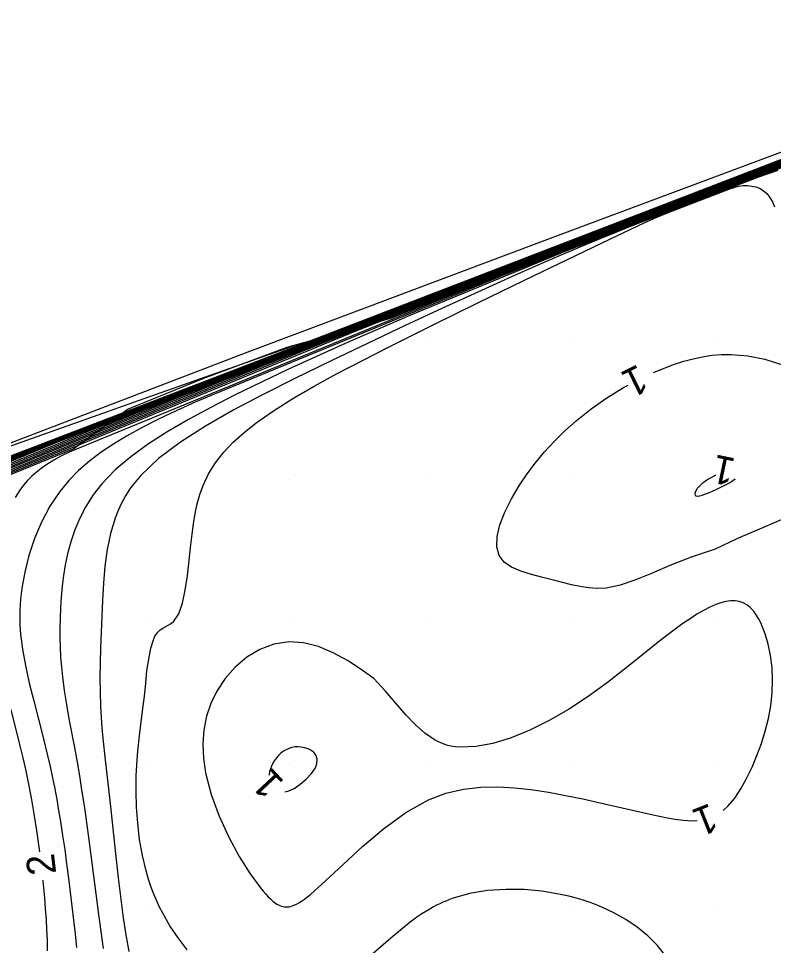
# Model space of a CAD drawing. Extents: x 2602990 to 2605851, y 618069 to 619180.
# Drawn here: x 2603451 to 2603504.1, y 618717.2 to 618782.4 of the extents above; entities that cross this region are included whole.
import ezdxf

# ---------------------------------------------------------------- set-up
doc = ezdxf.new("R2010")
doc.units = 0
for name, color, linetype in [('DTM Contours Major', 7, 'Continuous'), ('DTM Contours Major Text', 7, 'Continuous'), ('DTM Contours Minor', 7, 'Continuous'), ('DTM Contours Minor Text', 7, 'Continuous'), ('Exist DTM QL2 LIDAR Elevation Point', 7, 'Continuous')]:
    doc.layers.add(name, color=color, linetype=linetype)

msp = doc.modelspace()

# ---------------------------------------------------------------- linework, layer by layer
at = {"layer": 'DTM Contours Major'}
for points in [[(2603531.025, 618782.41), (2603518.35, 618777.505), (2603466.963, 618757.715), (2603454.287, 618752.858), (2603450.626, 618751.439), (2603438.853, 618746.595), (2603437.893, 618746.036)], [(2603509.528, 618773.834), (2603485.681, 618764.65), (2603480.456, 618762.553), (2603454.531, 618751.888), (2603453.99, 618751.65), (2603453.447, 618751.341), (2603452.958, 618751.034), (2603452.56, 618750.757), (2603452.198, 618750.476), (2603451.87, 618750.186), (2603451.571, 618749.884), (2603451.301, 618749.568), (2603451.055, 618749.233), (2603450.731, 618748.698)], [(2603470.621, 618759.47), (2603460.503, 618755.917), (2603450.787, 618752.471), (2603441.874, 618749.237), (2603434.165, 618746.32), (2603428.061, 618743.829), (2603423.965, 618741.867), (2603423.506, 618741.6), (2603423.111, 618741.347), (2603422.776, 618741.107), (2603422.5, 618740.878), (2603422.278, 618740.656)], [(2603450.425, 618733.788), (2603451.06, 618731.243), (2603451.261, 618730.398), (2603451.466, 618729.473), (2603451.658, 618728.533), (2603451.84, 618727.565), (2603452.033, 618726.442), (2603452.215, 618725.281), (2603452.384, 618724.094), (2603452.425, 618723.773)], [(2603452.66, 618721.787), (2603452.67, 618721.702), (2603452.782, 618720.525), (2603452.843, 618719.767), (2603452.894, 618719.019), (2603452.934, 618718.28), (2603452.965, 618717.545), (2603452.986, 618716.814)]]:
    msp.add_lwpolyline(points, dxfattribs=at)
at = {"layer": 'DTM Contours Minor'}
for points in [[(2603529.034, 618781.876), (2603467.734, 618758.269), (2603446.87, 618750.283)], [(2603526.233, 618780.734), (2603452.342, 618752.277), (2603435.194, 618745.698)], [(2603527.594, 618781.29), (2603469.782, 618759.026), (2603446.648, 618750.122)], [(2603524.897, 618780.187), (2603455.104, 618753.309), (2603438.376, 618746.891)], [(2603523.571, 618779.644), (2603457.575, 618754.229), (2603441.558, 618748.084)], [(2603522.255, 618779.105), (2603459.956, 618755.113), (2603441.715, 618748.12)], [(2603520.947, 618778.569), (2603462.305, 618755.985), (2603444.694, 618749.23)], [(2603519.646, 618778.036), (2603464.64, 618756.853), (2603451.105, 618751.664), (2603447.666, 618750.336)], [(2603517.052, 618776.973), (2603469.285, 618758.577), (2603457.469, 618754.051), (2603453.596, 618752.545), (2603440.679, 618747.231)], [(2603518.066, 618777.251), (2603473.366, 618760.036), (2603468.348, 618758.034), (2603449.551, 618750.302)], [(2603515.773, 618776.448), (2603471.59, 618759.432), (2603460.652, 618755.244), (2603456.543, 618753.641), (2603442.48, 618747.856)], [(2603515.931, 618776.396), (2603476.522, 618761.22), (2603471.257, 618759.115), (2603451.32, 618750.914), (2603448.251, 618749.612)], [(2603514.488, 618775.921), (2603473.897, 618760.289), (2603463.834, 618756.438), (2603459.504, 618754.744), (2603444.274, 618748.479)], [(2603513.797, 618775.542), (2603479.684, 618762.405), (2603474.191, 618760.207), (2603448.772, 618749.751)], [(2603511.658, 618775.599), (2603488.386, 618766.943), (2603467.215, 618758.99), (2603449.196, 618752.095)], [(2603513.2, 618775.393), (2603476.2, 618761.144), (2603467.016, 618757.631), (2603462.438, 618755.834), (2603446.042, 618749.089)], [(2603511.911, 618774.864), (2603478.505, 618761.999), (2603470.198, 618758.824), (2603465.388, 618756.933), (2603447.817, 618749.705)], [(2603511.66, 618774.687), (2603482.866, 618763.598), (2603477.159, 618761.311), (2603469.86, 618759.258), (2603463.991, 618757.084), (2603458.68, 618754.917), (2603454.858, 618752.138), (2603450.141, 618750.198)], [(2603507.457, 618773.004), (2603492.18, 618767.121), (2603488.694, 618765.773), (2603484.767, 618764.206), (2603464.794, 618755.994), (2603463.397, 618755.419), (2603462.059, 618754.814), (2603460.815, 618754.219), (2603459.654, 618753.626), (2603458.565, 618753.025), (2603457.641, 618752.467), (2603456.768, 618751.885), (2603455.951, 618751.27), (2603455.192, 618750.611), (2603454.494, 618749.902), (2603453.86, 618749.133), (2603453.169, 618748.095), (2603452.58, 618746.98), (2603452.088, 618745.817), (2603451.694, 618744.635), (2603451.394, 618743.462), (2603451.187, 618742.325), (2603451.136, 618741.938), (2603451.096, 618741.558), (2603451.067, 618741.183), (2603451.049, 618740.811), (2603451.041, 618740.442), (2603451.044, 618740.074), (2603451.055, 618739.743), (2603451.074, 618739.409), (2603451.102, 618739.073), (2603451.138, 618738.734), (2603451.181, 618738.389), (2603451.233, 618738.038), (2603451.445, 618736.873), (2603451.717, 618735.652), (2603452.028, 618734.391), (2603452.691, 618731.827), (2603453.003, 618730.559), (2603453.183, 618729.768), (2603453.35, 618728.987), (2603453.504, 618728.214), (2603453.647, 618727.446), (2603453.781, 618726.679), (2603453.909, 618725.911), (2603454.063, 618724.922), (2603454.209, 618723.927), (2603454.347, 618722.929), (2603454.479, 618721.929), (2603454.603, 618720.929), (2603454.833, 618718.961), (2603454.938, 618717.998), (2603455.036, 618717.046)], [(2603505.594, 618772.254), (2603492.339, 618767.15), (2603489.499, 618766.04), (2603481.353, 618762.69), (2603478.672, 618761.575), (2603476.067, 618760.46), (2603473.968, 618759.545), (2603471.933, 618758.638), (2603469.963, 618757.735), (2603468.058, 618756.832), (2603466.219, 618755.927), (2603464.448, 618755.015), (2603462.92, 618754.187), (2603461.466, 618753.343), (2603460.109, 618752.477), (2603458.868, 618751.579), (2603457.763, 618750.643), (2603456.816, 618749.661), (2603456.214, 618748.885), (2603455.704, 618748.084), (2603455.278, 618747.263), (2603454.927, 618746.427), (2603454.642, 618745.582), (2603454.414, 618744.732), (2603454.253, 618743.972), (2603454.126, 618743.214), (2603454.03, 618742.456), (2603453.961, 618741.7), (2603453.914, 618740.946), (2603453.886, 618740.193), (2603453.874, 618739.517), (2603453.875, 618738.84), (2603453.891, 618738.159), (2603453.923, 618737.473), (2603453.974, 618736.78), (2603454.046, 618736.076), (2603454.173, 618735.114), (2603454.331, 618734.132), (2603454.509, 618733.135), (2603454.894, 618731.108), (2603455.082, 618730.084), (2603455.249, 618729.112), (2603455.403, 618728.14), (2603455.549, 618727.167), (2603455.687, 618726.194), (2603455.947, 618724.254), (2603456.587, 618719.369), (2603456.914, 618716.977)], [(2603504.423, 618771.712), (2603503.049, 618771.242), (2603494.092, 618767.793), (2603492.535, 618767.174), (2603490.932, 618766.514), (2603489.262, 618765.802), (2603487.527, 618765.049), (2603485.723, 618764.254), (2603483.288, 618763.162), (2603480.76, 618762.007), (2603478.174, 618760.805), (2603475.566, 618759.571), (2603472.968, 618758.32), (2603470.416, 618757.069), (2603468.195, 618755.954), (2603466.083, 618754.842), (2603464.121, 618753.725), (2603462.353, 618752.596), (2603460.823, 618751.445), (2603459.572, 618750.265), (2603459.165, 618749.79), (2603458.804, 618749.306), (2603458.486, 618748.813), (2603458.208, 618748.308), (2603457.967, 618747.789), (2603457.758, 618747.253), (2603457.437, 618746.179), (2603457.206, 618745.052), (2603457.046, 618743.884), (2603456.94, 618742.689), (2603456.87, 618741.481), (2603456.774, 618739.195), (2603456.735, 618738.128), (2603456.707, 618737.075), (2603456.694, 618736.037), (2603456.7, 618735.016), (2603456.732, 618734.012), (2603456.775, 618733.253), (2603456.833, 618732.502), (2603456.902, 618731.753), (2603457.064, 618730.247), (2603457.402, 618727.181), (2603457.782, 618723.66), (2603457.976, 618721.936), (2603458.111, 618720.815), (2603458.256, 618719.695), (2603458.335, 618719.131), (2603458.517, 618717.941), (2603458.726, 618716.754)], [(2603460.763, 618739.237), (2603460.926, 618739.393), (2603461.109, 618739.514), (2603461.506, 618739.722), (2603461.703, 618739.843), (2603461.888, 618740), (2603462.237, 618740.528), (2603462.502, 618741.269), (2603462.702, 618742.176), (2603462.856, 618743.197), (2603462.982, 618744.283), (2603463.098, 618745.384), (2603463.182, 618746.132), (2603463.279, 618746.862), (2603463.397, 618747.571), (2603463.543, 618748.258), (2603463.726, 618748.921), (2603463.954, 618749.558), (2603464.345, 618750.375), (2603464.832, 618751.148), (2603465.411, 618751.885), (2603466.082, 618752.593), (2603466.842, 618753.28), (2603467.69, 618753.952), (2603468.909, 618754.81), (2603470.269, 618755.668), (2603471.766, 618756.536), (2603473.4, 618757.426), (2603475.167, 618758.347), (2603477.067, 618759.312), (2603480.11, 618760.831), (2603483.309, 618762.408), (2603486.535, 618763.98), (2603489.657, 618765.486), (2603492.544, 618766.865), (2603495.065, 618768.054), (2603495.847, 618768.418), (2603496.767, 618768.791), (2603501.039, 618770.436), (2603501.654, 618770.622), (2603501.98, 618770.651), (2603502.291, 618770.651), (2603502.584, 618770.621), (2603502.861, 618770.559), (2603503.119, 618770.462), (2603503.399, 618770.3), (2603503.65, 618770.088), (2603503.867, 618769.827), (2603504.047, 618769.52), (2603504.188, 618769.167)], [(2603495.665, 618757.499), (2603495.947, 618757.628), (2603497.152, 618758.087), (2603497.808, 618758.296), (2603498.463, 618758.472), (2603499.12, 618758.612), (2603499.781, 618758.711), (2603500.45, 618758.768), (2603501.129, 618758.778), (2603502.31, 618758.683), (2603503.501, 618758.444), (2603504.672, 618758.064)], [(2603500, 618745.061), (2603498.308, 618744.496), (2603496.827, 618743.917), (2603495.524, 618743.368), (2603494.363, 618742.892), (2603493.31, 618742.531), (2603492.329, 618742.329), (2603491.705, 618742.299), (2603491.095, 618742.34), (2603490.494, 618742.435), (2603489.9, 618742.568), (2603488.716, 618742.877), (2603487.883, 618743.081), (2603487.076, 618743.284), (2603486.33, 618743.513), (2603485.679, 618743.793), (2603485.158, 618744.152), (2603484.801, 618744.616), (2603484.631, 618745.231), (2603484.655, 618745.964), (2603484.849, 618746.79), (2603485.192, 618747.685), (2603485.66, 618748.622), (2603486.23, 618749.579), (2603486.767, 618750.372), (2603487.358, 618751.156), (2603487.999, 618751.926), (2603488.69, 618752.677), (2603489.428, 618753.405), (2603490.212, 618754.103), (2603491.273, 618754.947), (2603492.392, 618755.729), (2603493.553, 618756.442), (2603493.874, 618756.613)], [(2603500, 618749.215), (2603499.478, 618748.995), (2603499.258, 618748.906), (2603499.067, 618748.837), (2603498.908, 618748.794), (2603498.781, 618748.781), (2603498.679, 618748.805), (2603498.619, 618748.867), (2603498.599, 618748.959), (2603498.619, 618749.076), (2603498.677, 618749.21), (2603498.771, 618749.357), (2603498.946, 618749.556), (2603499.17, 618749.755), (2603499.432, 618749.947), (2603499.721, 618750.124), (2603500.026, 618750.276), (2603500.044, 618750.283)], [(2603501.405, 618749.997), (2603501.257, 618749.875), (2603501.048, 618749.745), (2603500.801, 618749.61), (2603500, 618749.215)], [(2603505.042, 618747.288), (2603503.3, 618746.547), (2603501.57, 618745.819), (2603500, 618745.061)], [(2603500.574, 618726.69), (2603500.921, 618727), (2603501.389, 618727.559), (2603501.822, 618728.21), (2603502.226, 618728.939), (2603502.604, 618729.728), (2603502.947, 618730.541), (2603503.261, 618731.387), (2603503.534, 618732.26), (2603503.759, 618733.15), (2603503.927, 618734.05), (2603504.027, 618734.95), (2603504.055, 618735.856), (2603504.011, 618736.74), (2603503.903, 618737.587), (2603503.74, 618738.384), (2603503.528, 618739.115), (2603503.274, 618739.765), (2603503.096, 618740.128), (2603502.904, 618740.45), (2603502.697, 618740.732), (2603502.475, 618740.969), (2603502.238, 618741.16), (2603501.985, 618741.303), (2603501.706, 618741.398), (2603501.41, 618741.443), (2603501.096, 618741.439), (2603500.763, 618741.39), (2603500.413, 618741.298), (2603500.044, 618741.166), (2603499.627, 618740.981), (2603499.188, 618740.754), (2603498.726, 618740.486), (2603498.242, 618740.178), (2603497.733, 618739.83), (2603497.201, 618739.445), (2603496.114, 618738.609), (2603493.711, 618736.692), (2603492.416, 618735.69), (2603491.073, 618734.712), (2603489.693, 618733.799), (2603488.33, 618733.008), (2603486.969, 618732.333), (2603485.634, 618731.791), (2603484.353, 618731.399), (2603483.151, 618731.174), (2603482.055, 618731.135), (2603481.725, 618731.165), (2603481.408, 618731.217), (2603481.103, 618731.29), (2603480.808, 618731.386), (2603480.523, 618731.504), (2603480.246, 618731.646), (2603479.563, 618732.113), (2603478.903, 618732.711), (2603478.239, 618733.418), (2603476.796, 618735.067), (2603475.964, 618735.964), (2603475.087, 618736.614), (2603474.128, 618737.237), (2603473.114, 618737.786), (2603472.071, 618738.217), (2603471.024, 618738.484), (2603470, 618738.541)], [(2603462.825, 618716.881), (2603462.191, 618717.714), (2603461.616, 618718.575), (2603461.108, 618719.455), (2603460.863, 618719.935), (2603460.64, 618720.419), (2603460.436, 618720.908), (2603460.252, 618721.405), (2603460.086, 618721.909), (2603459.936, 618722.424), (2603459.679, 618723.518), (2603459.486, 618724.643), (2603459.353, 618725.783), (2603459.273, 618726.923), (2603459.241, 618728.048), (2603459.253, 618729.142), (2603459.284, 618729.871), (2603459.332, 618730.586), (2603459.397, 618731.293), (2603459.494, 618732.144), (2603459.722, 618733.86), (2603459.833, 618734.732), (2603459.928, 618735.619), (2603460, 618736.525), (2603460.184, 618737.596), (2603460.283, 618738.099), (2603460.404, 618738.553), (2603460.56, 618738.939), (2603460.763, 618739.237)], [(2603470, 618738.541), (2603468.944, 618738.382), (2603467.95, 618738.014), (2603467.034, 618737.469), (2603466.211, 618736.778), (2603465.499, 618735.974), (2603464.912, 618735.088), (2603464.492, 618734.218), (2603464.191, 618733.309), (2603464.006, 618732.363), (2603463.936, 618731.383), (2603463.978, 618730.372), (2603464.128, 618729.333), (2603464.521, 618727.807), (2603465.081, 618726.282), (2603465.759, 618724.81), (2603466.503, 618723.444), (2603467.263, 618722.235), (2603467.988, 618721.237), (2603468.177, 618721.004), (2603468.36, 618720.791), (2603468.538, 618720.6), (2603468.712, 618720.431), (2603468.881, 618720.284), (2603469.047, 618720.159), (2603469.153, 618720.092), (2603469.258, 618720.034), (2603469.362, 618719.986), (2603469.467, 618719.948), (2603469.571, 618719.92), (2603469.677, 618719.901), (2603469.784, 618719.893), (2603469.892, 618719.896), (2603470.003, 618719.908), (2603470.115, 618719.931), (2603470.23, 618719.964), (2603470.348, 618720.008), (2603470.521, 618720.087), (2603470.701, 618720.187), (2603470.89, 618720.306), (2603471.088, 618720.445), (2603471.295, 618720.603), (2603471.512, 618720.778), (2603472.573, 618721.722), (2603473.808, 618722.883), (2603475.183, 618724.146), (2603476.665, 618725.4), (2603478.223, 618726.531), (2603479.822, 618727.425), (2603481.054, 618727.891), (2603482.283, 618728.182), (2603483.503, 618728.325), (2603484.706, 618728.35), (2603485.885, 618728.284), (2603487.032, 618728.155), (2603487.656, 618728.067), (2603488.27, 618727.968), (2603488.878, 618727.861), (2603489.48, 618727.746), (2603490.08, 618727.625), (2603490.681, 618727.497), (2603491.7, 618727.271), (2603494.698, 618726.582), (2603495.642, 618726.375), (2603496.54, 618726.193), (2603497.172, 618726.079), (2603497.773, 618725.996), (2603498.343, 618725.957), (2603498.752, 618725.969)], [(2603471.956, 618730), (2603471.984, 618730.295), (2603471.918, 618730.542), (2603471.777, 618730.743), (2603471.581, 618730.901), (2603471.349, 618731.02), (2603471.101, 618731.101), (2603470.871, 618731.147), (2603470.645, 618731.164), (2603470.423, 618731.153), (2603470.207, 618731.115), (2603469.999, 618731.051), (2603469.798, 618730.961), (2603469.613, 618730.849), (2603469.437, 618730.716), (2603469.273, 618730.563), (2603469.123, 618730.391), (2603468.987, 618730.204), (2603468.868, 618730.003), (2603468.773, 618729.806), (2603468.695, 618729.602), (2603468.635, 618729.394), (2603468.595, 618729.186), (2603468.594, 618729.171)], [(2603469.699, 618727.989), (2603470, 618728.065), (2603470.363, 618728.233), (2603470.788, 618728.523), (2603471.216, 618728.889), (2603471.592, 618729.287), (2603471.857, 618729.672), (2603471.956, 618730)], [(2603496.527, 618716.427), (2603495.941, 618717.187), (2603495.266, 618717.869), (2603494.519, 618718.477), (2603493.719, 618719.014), (2603492.881, 618719.482), (2603492.024, 618719.883), (2603491.75, 618719.997), (2603491.476, 618720.105), (2603491.2, 618720.207), (2603490.922, 618720.303), (2603490.642, 618720.394), (2603490.14, 618720.541), (2603489.697, 618720.655), (2603489.243, 618720.758), (2603489.01, 618720.805), (2603487.815, 618720.998), (2603486.561, 618721.111), (2603485.274, 618721.13), (2603483.983, 618721.041), (2603482.712, 618720.83), (2603481.49, 618720.482), (2603481.268, 618720.4), (2603481.048, 618720.312), (2603480.83, 618720.219), (2603480.613, 618720.12), (2603480.399, 618720.015), (2603480.186, 618719.904), (2603479.909, 618719.749), (2603479.633, 618719.584), (2603479.358, 618719.408), (2603479.082, 618719.221), (2603478.806, 618719.025), (2603478.528, 618718.817), (2603477.168, 618717.704), (2603475.772, 618716.475)]]:
    msp.add_lwpolyline(points, dxfattribs=at)
at = {"layer": 'Exist DTM QL2 LIDAR Elevation Point'}
for p, q in [((2603500, 618770), (2603500, 618770)), ((2603480, 618760), (2603480, 618760)), ((2603490, 618760), (2603490, 618760)), ((2603500, 618760), (2603500, 618760)), ((2603460, 618750), (2603460, 618750)), ((2603470, 618750), (2603470, 618750)), ((2603480, 618750), (2603480, 618750)), ((2603490, 618750), (2603490, 618750)), ((2603500, 618750), (2603500, 618750)), ((2603460, 618740), (2603460, 618740)), ((2603470, 618740), (2603470, 618740)), ((2603480, 618740), (2603480, 618740)), ((2603490, 618740), (2603490, 618740)), ((2603500, 618740), (2603500, 618740)), ((2603460, 618730), (2603460, 618730)), ((2603470, 618730), (2603470, 618730)), ((2603480, 618730), (2603480, 618730)), ((2603490, 618730), (2603490, 618730)), ((2603500, 618730), (2603500, 618730)), ((2603460, 618720), (2603460, 618720)), ((2603470, 618720), (2603470, 618720)), ((2603480, 618720), (2603480, 618720)), ((2603490, 618720), (2603490, 618720)), ((2603500, 618720), (2603500, 618720))]:
    msp.add_line(p, q, dxfattribs=at)

# ---------------------------------------------------------------- texts
at = {"layer": 'DTM Contours Major Text'}
msp.add_text('2', height=2, rotation=96.76482, dxfattribs=at).set_placement((2603453.619, 618722.25))
at = {"layer": 'DTM Contours Minor Text'}
for rotation, p in [(206.31519, (2603494.595, 618758.119)), (168.13147, (2603501.523, 618751.432)), (133.06591, (2603469.731, 618728.671)), (201.60048, (2603499.651, 618727.22))]:
    msp.add_text('1', height=2, rotation=rotation, dxfattribs=at).set_placement(p)

doc.saveas('drawing.dxf')
